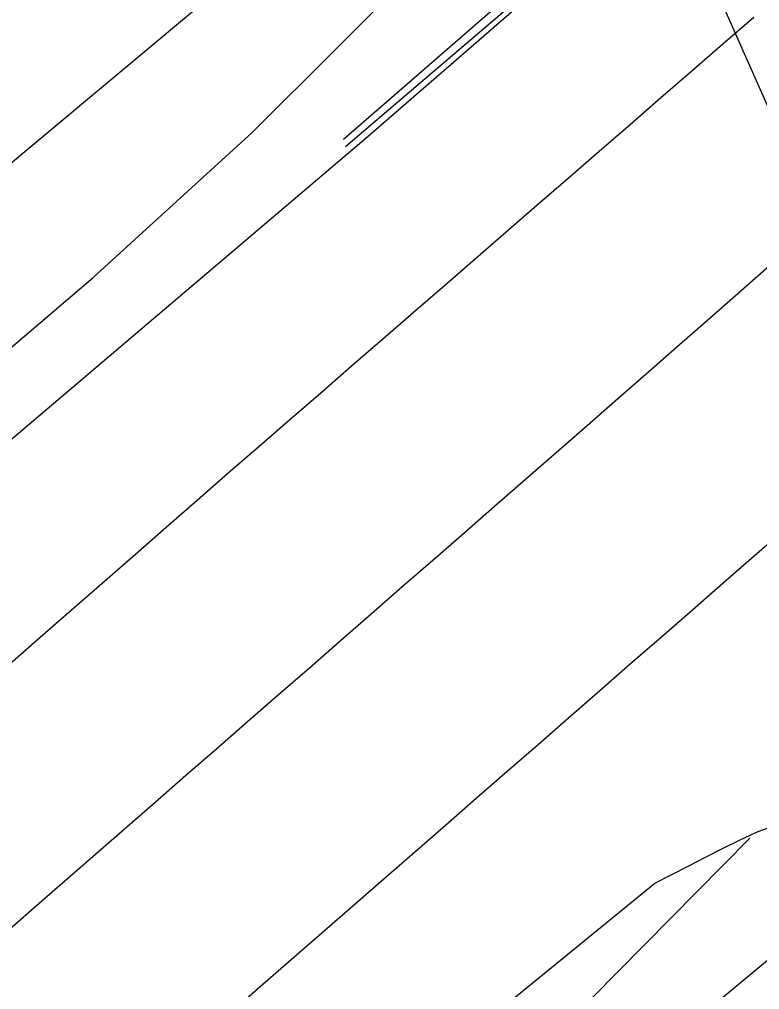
# Model space of a CAD drawing. Extents: x 1548934 to 1561348, y 809680 to 824075.
# Drawn here: x 1551738.1 to 1551783.3, y 810705.8 to 810765.1 of the extents above; entities that cross this region are included whole.
import ezdxf

# ---------------------------------------------------------------- set-up
doc = ezdxf.new("R2010")
doc.units = 0
for name, color, linetype in [('E_NCDOT_Vertical_Profile_Ground_Line', 7, 'Continuous'), ('Exist DTM Scan Elevation Point', 7, 'Continuous'), ('Exist Guardrail', 7, 'Continuous'), ('P_RDY_Terminator_Cell', 7, 'Continuous'), ('Pattern_8', 7, 'Continuous'), ('PH Exist DTM Breakline', 7, 'Continuous')]:
    doc.layers.add(name, color=color, linetype=linetype)

msp = doc.modelspace()

# ---------------------------------------------------------------- linework, layer by layer
at = {"layer": 'E_NCDOT_Vertical_Profile_Ground_Line'}
for points in [[(1551623.114, 810640.529), (1551645.931, 810660.005), (1551668.609, 810679.564), (1551691.2, 810699.178), (1551713.871, 810718.824), (1551736.487, 810738.534), (1551759.39, 810757.969), (1551782.045, 810777.634), (1551804.648, 810797.259), (1551827.112, 810817.056), (1551849.55, 810836.968), (1551871.85, 810857.001), (1551894.133, 810877.042), (1551916.371, 810897.058), (1551938.535, 810917.275)], [(1551730.822, 810673.853), (1551753.618, 810693.379), (1551776.873, 810712.355), (1551777.906, 810712.877), (1551778.938, 810713.401), (1551779.968, 810713.927), (1551780.996, 810714.457), (1551782.03, 810714.977), (1551783.082, 810715.455), (1551784.165, 810715.86), (1551785.276, 810716.172), (1551786.405, 810716.412), (1551787.541, 810716.606), (1551788.679, 810716.776), (1551789.821, 810716.924), (1551790.968, 810717.039), (1551792.121, 810717.111), (1551793.277, 810717.148), (1551803.243, 810725.955), (1551814.903, 810735.412), (1551826.218, 810745.259), (1551837.521, 810755.119), (1551848.5, 810765.046)]]:
    msp.add_lwpolyline(points, dxfattribs=at)
at = {"layer": 'Exist DTM Scan Elevation Point'}
for p, q in [((1551775.841, 810764.837), (1551775.841, 810764.837)), ((1551779.366, 810764.569), (1551779.366, 810764.569)), ((1551782.89, 810764.301), (1551782.89, 810764.301)), ((1551770.419, 810763.476), (1551770.419, 810763.476)), ((1551773.944, 810763.208), (1551773.944, 810763.208)), ((1551777.469, 810762.94), (1551777.469, 810762.94)), ((1551780.994, 810762.672), (1551780.994, 810762.672)), ((1551768.523, 810761.847), (1551768.523, 810761.847)), ((1551772.048, 810761.579), (1551772.048, 810761.579)), ((1551775.573, 810761.311), (1551775.573, 810761.311)), ((1551779.098, 810761.043), (1551779.098, 810761.043)), ((1551782.623, 810760.775), (1551782.623, 810760.775)), ((1551766.627, 810760.218), (1551766.627, 810760.218)), ((1551770.151, 810759.95), (1551770.151, 810759.95)), ((1551773.676, 810759.682), (1551773.676, 810759.682)), ((1551777.201, 810759.414), (1551777.201, 810759.414)), ((1551780.727, 810759.146), (1551780.727, 810759.146)), ((1551764.73, 810758.589), (1551764.73, 810758.589)), ((1551768.255, 810758.321), (1551768.255, 810758.321)), ((1551771.78, 810758.053), (1551771.78, 810758.053)), ((1551775.305, 810757.785), (1551775.305, 810757.785)), ((1551778.83, 810757.517), (1551778.83, 810757.517)), ((1551782.355, 810757.25), (1551782.355, 810757.25)), ((1551762.834, 810756.96), (1551762.834, 810756.96)), ((1551766.359, 810756.692), (1551766.359, 810756.692)), ((1551769.884, 810756.424), (1551769.884, 810756.424)), ((1551773.409, 810756.156), (1551773.409, 810756.156)), ((1551776.934, 810755.889), (1551776.934, 810755.889)), ((1551780.459, 810755.621), (1551780.459, 810755.621)), ((1551760.937, 810755.331), (1551760.937, 810755.331)), ((1551764.462, 810755.063), (1551764.462, 810755.063)), ((1551767.987, 810754.795), (1551767.987, 810754.795)), ((1551771.512, 810754.527), (1551771.512, 810754.527)), ((1551775.037, 810754.26), (1551775.037, 810754.26)), ((1551759.041, 810753.702), (1551759.041, 810753.702)), ((1551778.563, 810753.992), (1551778.563, 810753.992)), ((1551782.088, 810753.724), (1551782.088, 810753.724)), ((1551762.566, 810753.434), (1551762.566, 810753.434)), ((1551766.091, 810753.166), (1551766.091, 810753.166)), ((1551769.616, 810752.898), (1551769.616, 810752.898)), ((1551773.141, 810752.631), (1551773.141, 810752.631)), ((1551757.145, 810752.073), (1551757.145, 810752.073)), ((1551760.67, 810751.805), (1551760.67, 810751.805)), ((1551776.666, 810752.363), (1551776.666, 810752.363)), ((1551780.191, 810752.095), (1551780.191, 810752.095)), ((1551764.195, 810751.537), (1551764.195, 810751.537)), ((1551767.72, 810751.269), (1551767.72, 810751.269)), ((1551751.723, 810750.712), (1551751.723, 810750.712)), ((1551771.245, 810751.002), (1551771.245, 810751.002)), ((1551774.77, 810750.734), (1551774.77, 810750.734)), ((1551755.248, 810750.444), (1551755.248, 810750.444)), ((1551758.773, 810750.176), (1551758.773, 810750.176)), ((1551778.295, 810750.466), (1551778.295, 810750.466)), ((1551781.82, 810750.199), (1551781.82, 810750.199)), ((1551762.298, 810749.908), (1551762.298, 810749.908)), ((1551765.823, 810749.64), (1551765.823, 810749.64)), ((1551749.828, 810749.084), (1551749.828, 810749.084)), ((1551769.348, 810749.373), (1551769.348, 810749.373)), ((1551772.873, 810749.105), (1551772.873, 810749.105)), ((1551776.399, 810748.838), (1551776.399, 810748.838)), ((1551753.352, 810748.815), (1551753.352, 810748.815)), ((1551756.877, 810748.547), (1551756.877, 810748.547)), ((1551760.402, 810748.279), (1551760.402, 810748.279)), ((1551779.924, 810748.57), (1551779.924, 810748.57)), ((1551763.927, 810748.012), (1551763.927, 810748.012)), ((1551767.452, 810747.744), (1551767.452, 810747.744)), ((1551747.931, 810747.454), (1551747.931, 810747.454)), ((1551751.456, 810747.187), (1551751.456, 810747.187)), ((1551770.977, 810747.476), (1551770.977, 810747.476)), ((1551774.502, 810747.209), (1551774.502, 810747.209)), ((1551754.98, 810746.918), (1551754.98, 810746.918)), ((1551758.505, 810746.651), (1551758.505, 810746.651)), ((1551778.027, 810746.941), (1551778.027, 810746.941)), ((1551781.553, 810746.673), (1551781.553, 810746.673)), ((1551762.03, 810746.383), (1551762.03, 810746.383)), ((1551765.556, 810746.115), (1551765.556, 810746.115)), ((1551746.034, 810745.825), (1551746.034, 810745.825)), ((1551749.559, 810745.557), (1551749.559, 810745.557)), ((1551753.084, 810745.29), (1551753.084, 810745.29)), ((1551769.081, 810745.847), (1551769.081, 810745.847)), ((1551772.606, 810745.58), (1551772.606, 810745.58)), ((1551776.131, 810745.312), (1551776.131, 810745.312)), ((1551756.609, 810745.022), (1551756.609, 810745.022)), ((1551760.134, 810744.754), (1551760.134, 810744.754)), ((1551779.656, 810745.044), (1551779.656, 810745.044)), ((1551783.181, 810744.777), (1551783.181, 810744.777)), ((1551744.138, 810744.196), (1551744.138, 810744.196)), ((1551763.659, 810744.486), (1551763.659, 810744.486)), ((1551767.184, 810744.218), (1551767.184, 810744.218)), ((1551747.663, 810743.928), (1551747.663, 810743.928)), ((1551751.188, 810743.661), (1551751.188, 810743.661)), ((1551770.71, 810743.951), (1551770.71, 810743.951)), ((1551774.235, 810743.683), (1551774.235, 810743.683)), ((1551754.713, 810743.393), (1551754.713, 810743.393)), ((1551758.238, 810743.125), (1551758.238, 810743.125)), ((1551777.76, 810743.415), (1551777.76, 810743.415)), ((1551781.285, 810743.148), (1551781.285, 810743.148)), ((1551742.242, 810742.568), (1551742.242, 810742.568)), ((1551761.763, 810742.857), (1551761.763, 810742.857)), ((1551765.288, 810742.589), (1551765.288, 810742.589)), ((1551768.813, 810742.322), (1551768.813, 810742.322)), ((1551745.767, 810742.3), (1551745.767, 810742.3)), ((1551749.291, 810742.032), (1551749.291, 810742.032)), ((1551752.816, 810741.764), (1551752.816, 810741.764)), ((1551772.338, 810742.054), (1551772.338, 810742.054)), ((1551775.863, 810741.786), (1551775.863, 810741.786)), ((1551756.341, 810741.496), (1551756.341, 810741.496)), ((1551759.866, 810741.228), (1551759.866, 810741.228)), ((1551779.389, 810741.519), (1551779.389, 810741.519)), ((1551782.914, 810741.251), (1551782.914, 810741.251)), ((1551740.345, 810740.939), (1551740.345, 810740.939)), ((1551743.87, 810740.671), (1551743.87, 810740.671)), ((1551763.392, 810740.961), (1551763.392, 810740.961)), ((1551766.917, 810740.693), (1551766.917, 810740.693)), ((1551747.395, 810740.403), (1551747.395, 810740.403)), ((1551750.92, 810740.135), (1551750.92, 810740.135)), ((1551770.442, 810740.425), (1551770.442, 810740.425)), ((1551773.967, 810740.158), (1551773.967, 810740.158)), ((1551754.445, 810739.867), (1551754.445, 810739.867)), ((1551757.97, 810739.599), (1551757.97, 810739.599)), ((1551777.492, 810739.89), (1551777.492, 810739.89)), ((1551781.017, 810739.622), (1551781.017, 810739.622)), ((1551738.449, 810739.31), (1551738.449, 810739.31)), ((1551741.974, 810739.042), (1551741.974, 810739.042)), ((1551745.499, 810738.774), (1551745.499, 810738.774)), ((1551761.495, 810739.332), (1551761.495, 810739.332)), ((1551765.02, 810739.064), (1551765.02, 810739.064)), ((1551768.546, 810738.796), (1551768.546, 810738.796)), ((1551749.024, 810738.506), (1551749.024, 810738.506)), ((1551752.548, 810738.238), (1551752.548, 810738.238)), ((1551772.071, 810738.529), (1551772.071, 810738.529)), ((1551775.596, 810738.261), (1551775.596, 810738.261)), ((1551756.074, 810737.97), (1551756.074, 810737.97)), ((1551759.599, 810737.703), (1551759.599, 810737.703)), ((1551779.121, 810737.993), (1551779.121, 810737.993)), ((1551782.646, 810737.725), (1551782.646, 810737.725)), ((1551740.077, 810737.413), (1551740.077, 810737.413)), ((1551743.602, 810737.145), (1551743.602, 810737.145)), ((1551763.124, 810737.435), (1551763.124, 810737.435)), ((1551766.649, 810737.167), (1551766.649, 810737.167)), ((1551747.127, 810736.877), (1551747.127, 810736.877)), ((1551750.652, 810736.609), (1551750.652, 810736.609)), ((1551770.174, 810736.9), (1551770.174, 810736.9)), ((1551773.699, 810736.632), (1551773.699, 810736.632)), ((1551754.177, 810736.341), (1551754.177, 810736.341)), ((1551757.702, 810736.074), (1551757.702, 810736.074)), ((1551777.225, 810736.364), (1551777.225, 810736.364)), ((1551780.75, 810736.097), (1551780.75, 810736.097)), ((1551738.181, 810735.784), (1551738.181, 810735.784)), ((1551741.706, 810735.516), (1551741.706, 810735.516)), ((1551745.231, 810735.248), (1551745.231, 810735.248)), ((1551761.228, 810735.806), (1551761.228, 810735.806)), ((1551764.753, 810735.539), (1551764.753, 810735.539)), ((1551768.278, 810735.271), (1551768.278, 810735.271)), ((1551748.756, 810734.98), (1551748.756, 810734.98)), ((1551752.281, 810734.713), (1551752.281, 810734.713)), ((1551771.803, 810735.003), (1551771.803, 810735.003)), ((1551775.328, 810734.735), (1551775.328, 810734.735)), ((1551755.806, 810734.445), (1551755.806, 810734.445)), ((1551759.331, 810734.177), (1551759.331, 810734.177)), ((1551778.853, 810734.468), (1551778.853, 810734.468)), ((1551782.379, 810734.2), (1551782.379, 810734.2)), ((1551739.809, 810733.887), (1551739.809, 810733.887)), ((1551743.334, 810733.619), (1551743.334, 810733.619)), ((1551762.856, 810733.91), (1551762.856, 810733.91)), ((1551766.382, 810733.642), (1551766.382, 810733.642)), ((1551746.859, 810733.351), (1551746.859, 810733.351)), ((1551750.385, 810733.084), (1551750.385, 810733.084)), ((1551769.907, 810733.374), (1551769.907, 810733.374)), ((1551773.432, 810733.106), (1551773.432, 810733.106)), ((1551753.91, 810732.816), (1551753.91, 810732.816)), ((1551757.435, 810732.548), (1551757.435, 810732.548)), ((1551760.96, 810732.281), (1551760.96, 810732.281)), ((1551776.957, 810732.839), (1551776.957, 810732.839)), ((1551780.482, 810732.571), (1551780.482, 810732.571)), ((1551741.438, 810731.99), (1551741.438, 810731.99)), ((1551744.963, 810731.722), (1551744.963, 810731.722)), ((1551764.485, 810732.013), (1551764.485, 810732.013)), ((1551768.01, 810731.745), (1551768.01, 810731.745)), ((1551748.488, 810731.455), (1551748.488, 810731.455)), ((1551752.013, 810731.187), (1551752.013, 810731.187)), ((1551771.535, 810731.477), (1551771.535, 810731.477)), ((1551775.06, 810731.21), (1551775.06, 810731.21)), ((1551755.538, 810730.919), (1551755.538, 810730.919)), ((1551759.064, 810730.652), (1551759.064, 810730.652)), ((1551778.586, 810730.942), (1551778.586, 810730.942)), ((1551782.111, 810730.675), (1551782.111, 810730.675)), ((1551739.542, 810730.361), (1551739.542, 810730.361)), ((1551743.067, 810730.093), (1551743.067, 810730.093)), ((1551762.589, 810730.384), (1551762.589, 810730.384)), ((1551766.114, 810730.116), (1551766.114, 810730.116)), ((1551746.592, 810729.826), (1551746.592, 810729.826)), ((1551750.117, 810729.558), (1551750.117, 810729.558)), ((1551769.639, 810729.849), (1551769.639, 810729.849)), ((1551773.164, 810729.581), (1551773.164, 810729.581)), ((1551776.689, 810729.313), (1551776.689, 810729.313)), ((1551753.642, 810729.29), (1551753.642, 810729.29)), ((1551757.167, 810729.023), (1551757.167, 810729.023)), ((1551760.692, 810728.755), (1551760.692, 810728.755)), ((1551780.215, 810729.046), (1551780.215, 810729.046)), ((1551741.17, 810728.464), (1551741.17, 810728.464)), ((1551744.695, 810728.197), (1551744.695, 810728.197)), ((1551764.217, 810728.487), (1551764.217, 810728.487)), ((1551767.742, 810728.22), (1551767.742, 810728.22)), ((1551748.221, 810727.929), (1551748.221, 810727.929)), ((1551751.746, 810727.661), (1551751.746, 810727.661)), ((1551771.268, 810727.952), (1551771.268, 810727.952)), ((1551774.793, 810727.684), (1551774.793, 810727.684)), ((1551755.271, 810727.394), (1551755.271, 810727.394)), ((1551758.796, 810727.126), (1551758.796, 810727.126)), ((1551778.319, 810727.417), (1551778.319, 810727.417)), ((1551781.845, 810727.15), (1551781.845, 810727.15)), ((1551739.274, 810726.836), (1551739.274, 810726.836)), ((1551742.799, 810726.568), (1551742.799, 810726.568)), ((1551762.321, 810726.858), (1551762.321, 810726.858)), ((1551765.846, 810726.591), (1551765.846, 810726.591)), ((1551746.324, 810726.3), (1551746.324, 810726.3)), ((1551749.849, 810726.033), (1551749.849, 810726.033)), ((1551753.375, 810725.765), (1551753.375, 810725.765)), ((1551769.371, 810726.323), (1551769.371, 810726.323)), ((1551772.897, 810726.056), (1551772.897, 810726.056)), ((1551776.422, 810725.788), (1551776.422, 810725.788)), ((1551756.9, 810725.497), (1551756.9, 810725.497)), ((1551760.425, 810725.229), (1551760.425, 810725.229)), ((1551779.948, 810725.521), (1551779.948, 810725.521)), ((1551740.903, 810724.939), (1551740.903, 810724.939)), ((1551744.428, 810724.671), (1551744.428, 810724.671)), ((1551763.95, 810724.962), (1551763.95, 810724.962)), ((1551767.475, 810724.694), (1551767.475, 810724.694)), ((1551747.953, 810724.404), (1551747.953, 810724.404)), ((1551751.478, 810724.136), (1551751.478, 810724.136)), ((1551771, 810724.426), (1551771, 810724.426)), ((1551774.526, 810724.159), (1551774.526, 810724.159)), ((1551755.003, 810723.868), (1551755.003, 810723.868)), ((1551758.528, 810723.601), (1551758.528, 810723.601)), ((1551778.052, 810723.892), (1551778.052, 810723.892)), ((1551781.578, 810723.625), (1551781.578, 810723.625)), ((1551739.006, 810723.31), (1551739.006, 810723.31)), ((1551742.531, 810723.042), (1551742.531, 810723.042)), ((1551762.053, 810723.333), (1551762.053, 810723.333)), ((1551765.579, 810723.065), (1551765.579, 810723.065)), ((1551769.104, 810722.798), (1551769.104, 810722.798)), ((1551746.057, 810722.775), (1551746.057, 810722.775)), ((1551749.582, 810722.507), (1551749.582, 810722.507)), ((1551753.107, 810722.239), (1551753.107, 810722.239)), ((1551772.629, 810722.53), (1551772.629, 810722.53)), ((1551776.155, 810722.263), (1551776.155, 810722.263)), ((1551756.632, 810721.972), (1551756.632, 810721.972)), ((1551760.157, 810721.704), (1551760.157, 810721.704)), ((1551779.681, 810721.996), (1551779.681, 810721.996)), ((1551783.207, 810721.729), (1551783.207, 810721.729)), ((1551740.635, 810721.413), (1551740.635, 810721.413)), ((1551744.16, 810721.146), (1551744.16, 810721.146)), ((1551763.682, 810721.436), (1551763.682, 810721.436)), ((1551767.208, 810721.169), (1551767.208, 810721.169)), ((1551747.685, 810720.878), (1551747.685, 810720.878)), ((1551751.211, 810720.61), (1551751.211, 810720.61)), ((1551770.733, 810720.901), (1551770.733, 810720.901)), ((1551774.259, 810720.634), (1551774.259, 810720.634)), ((1551754.736, 810720.343), (1551754.736, 810720.343)), ((1551758.261, 810720.075), (1551758.261, 810720.075)), ((1551777.785, 810720.367), (1551777.785, 810720.367)), ((1551781.311, 810720.1), (1551781.311, 810720.1)), ((1551738.739, 810719.784), (1551738.739, 810719.784)), ((1551742.264, 810719.517), (1551742.264, 810719.517)), ((1551745.789, 810719.249), (1551745.789, 810719.249)), ((1551761.786, 810719.807), (1551761.786, 810719.807)), ((1551765.311, 810719.54), (1551765.311, 810719.54)), ((1551768.837, 810719.272), (1551768.837, 810719.272)), ((1551749.314, 810718.982), (1551749.314, 810718.982)), ((1551752.839, 810718.714), (1551752.839, 810718.714)), ((1551772.362, 810719.005), (1551772.362, 810719.005)), ((1551775.888, 810718.738), (1551775.888, 810718.738)), ((1551756.364, 810718.446), (1551756.364, 810718.446)), ((1551759.889, 810718.178), (1551759.889, 810718.178)), ((1551779.414, 810718.471), (1551779.414, 810718.471)), ((1551782.941, 810718.205), (1551782.941, 810718.205)), ((1551740.367, 810717.888), (1551740.367, 810717.888)), ((1551743.893, 810717.62), (1551743.893, 810717.62)), ((1551763.415, 810717.911), (1551763.415, 810717.911)), ((1551766.94, 810717.643), (1551766.94, 810717.643)), ((1551747.418, 810717.353), (1551747.418, 810717.353)), ((1551750.943, 810717.085), (1551750.943, 810717.085)), ((1551770.466, 810717.376), (1551770.466, 810717.376)), ((1551773.992, 810717.109), (1551773.992, 810717.109)), ((1551754.468, 810716.817), (1551754.468, 810716.817)), ((1551757.993, 810716.549), (1551757.993, 810716.549)), ((1551761.518, 810716.282), (1551761.518, 810716.282)), ((1551777.518, 810716.842), (1551777.518, 810716.842)), ((1551781.044, 810716.576), (1551781.044, 810716.576)), ((1551738.471, 810716.259), (1551738.471, 810716.259)), ((1551741.996, 810715.991), (1551741.996, 810715.991)), ((1551745.521, 810715.724), (1551745.521, 810715.724)), ((1551765.044, 810716.014), (1551765.044, 810716.014)), ((1551768.57, 810715.747), (1551768.57, 810715.747)), ((1551749.046, 810715.456), (1551749.046, 810715.456)), ((1551752.572, 810715.188), (1551752.572, 810715.188)), ((1551772.095, 810715.48), (1551772.095, 810715.48)), ((1551775.622, 810715.213), (1551775.622, 810715.213)), ((1551756.097, 810714.921), (1551756.097, 810714.921)), ((1551759.622, 810714.653), (1551759.622, 810714.653)), ((1551779.148, 810714.947), (1551779.148, 810714.947)), ((1551740.1, 810714.362), (1551740.1, 810714.362)), ((1551743.625, 810714.095), (1551743.625, 810714.095)), ((1551763.147, 810714.386), (1551763.147, 810714.386)), ((1551766.673, 810714.118), (1551766.673, 810714.118)), ((1551747.15, 810713.827), (1551747.15, 810713.827)), ((1551750.675, 810713.559), (1551750.675, 810713.559)), ((1551770.199, 810713.851), (1551770.199, 810713.851)), ((1551773.725, 810713.584), (1551773.725, 810713.584)), ((1551738.204, 810712.734), (1551738.204, 810712.734)), ((1551754.2, 810713.292), (1551754.2, 810713.292)), ((1551757.726, 810713.024), (1551757.726, 810713.024)), ((1551761.251, 810712.757), (1551761.251, 810712.757)), ((1551741.729, 810712.466), (1551741.729, 810712.466)), ((1551745.254, 810712.198), (1551745.254, 810712.198)), ((1551764.777, 810712.489), (1551764.777, 810712.489)), ((1551768.303, 810712.222), (1551768.303, 810712.222)), ((1551748.779, 810711.93), (1551748.779, 810711.93)), ((1551752.304, 810711.663), (1551752.304, 810711.663)), ((1551771.829, 810711.955), (1551771.829, 810711.955)), ((1551755.829, 810711.395), (1551755.829, 810711.395)), ((1551759.355, 810711.128), (1551759.355, 810711.128)), ((1551739.832, 810710.837), (1551739.832, 810710.837)), ((1551743.357, 810710.569), (1551743.357, 810710.569)), ((1551762.881, 810710.861), (1551762.881, 810710.861)), ((1551766.406, 810710.593), (1551766.406, 810710.593)), ((1551746.882, 810710.301), (1551746.882, 810710.301)), ((1551750.407, 810710.034), (1551750.407, 810710.034)), ((1551753.933, 810709.766), (1551753.933, 810709.766)), ((1551769.932, 810710.327), (1551769.932, 810710.327)), ((1551757.458, 810709.499), (1551757.458, 810709.499)), ((1551760.984, 810709.232), (1551760.984, 810709.232)), ((1551741.461, 810708.94), (1551741.461, 810708.94)), ((1551744.986, 810708.673), (1551744.986, 810708.673)), ((1551764.51, 810708.965), (1551764.51, 810708.965)), ((1551768.036, 810708.698), (1551768.036, 810708.698)), ((1551748.511, 810708.405), (1551748.511, 810708.405)), ((1551752.036, 810708.137), (1551752.036, 810708.137)), ((1551755.562, 810707.87), (1551755.562, 810707.87)), ((1551759.088, 810707.603), (1551759.088, 810707.603)), ((1551739.565, 810707.311), (1551739.565, 810707.311)), ((1551743.09, 810707.044), (1551743.09, 810707.044)), ((1551762.614, 810707.336), (1551762.614, 810707.336)), ((1551766.139, 810707.069), (1551766.139, 810707.069)), ((1551746.615, 810706.776), (1551746.615, 810706.776)), ((1551750.14, 810706.508), (1551750.14, 810706.508)), ((1551753.666, 810706.241), (1551753.666, 810706.241)), ((1551757.191, 810705.974), (1551757.191, 810705.974))]:
    msp.add_line(p, q, dxfattribs=at)
at = {"layer": 'Exist Guardrail'}
for points in [[(1551757.983, 810757.324), (1551769.38, 810767.068), (1551780.686, 810776.926), (1551791.953, 810786.827), (1551803.251, 810796.694), (1551814.514, 810806.594), (1551825.811, 810816.461), (1551837.07, 810826.37), (1551848.296, 810836.318), (1551859.509, 810846.279), (1551870.676, 810856.292), (1551881.798, 810866.357), (1551892.982, 810876.353), (1551904.137, 810886.38), (1551915.273, 810896.429), (1551926.283, 810906.614), (1551937.333, 810916.757), (1551948.379, 810926.903), (1551959.351, 810937.132), (1551970.296, 810947.379), (1551981.198, 810957.682), (1551992.011, 810968.086), (1552001.046, 810976.727), (1552002.786, 810977.64)], [(1551757.86, 810757.773), (1551789.211, 810785.019)]]:
    msp.add_lwpolyline(points, dxfattribs=at)
at = {"layer": 'P_RDY_Terminator_Cell'}
for points in [[(1551737.619, 810725.855), (1551739.502, 810727.499), (1551741.385, 810729.144), (1551743.268, 810730.789), (1551745.15, 810732.433), (1551747.033, 810734.078), (1551748.916, 810735.723), (1551750.799, 810737.367), (1551752.687, 810739.007), (1551754.575, 810740.644), (1551756.464, 810742.282), (1551758.353, 810743.92), (1551760.242, 810745.558), (1551762.13, 810747.196), (1551764.019, 810748.834), (1551765.908, 810750.471), (1551767.797, 810752.109), (1551769.686, 810753.747), (1551771.574, 810755.385), (1551773.463, 810757.023), (1551775.352, 810758.661), (1551777.241, 810760.298), (1551779.13, 810761.936), (1551781.018, 810763.574), (1551782.907, 810765.212)], [(1551784.019, 810750.148), (1551782.137, 810748.501), (1551780.256, 810746.855), (1551778.375, 810745.208), (1551776.494, 810743.562), (1551774.612, 810741.916), (1551772.731, 810740.269), (1551770.85, 810738.623), (1551768.967, 810736.978), (1551767.083, 810735.335), (1551765.198, 810733.692), (1551763.313, 810732.05), (1551761.429, 810730.407), (1551759.544, 810728.764), (1551757.66, 810727.122), (1551755.775, 810725.479), (1551753.89, 810723.836), (1551752.006, 810722.194), (1551750.121, 810720.551), (1551748.237, 810718.908), (1551746.352, 810717.266), (1551744.467, 810715.623), (1551742.583, 810713.981), (1551740.698, 810712.338), (1551738.813, 810710.695), (1551736.927, 810709.055)], [(1551784.81, 810733.943), (1551782.925, 810732.3), (1551781.041, 810730.657), (1551779.157, 810729.014), (1551777.273, 810727.371), (1551775.388, 810725.728), (1551773.504, 810724.085), (1551771.62, 810722.442), (1551769.735, 810720.799), (1551767.851, 810719.156), (1551765.967, 810717.513), (1551764.083, 810715.87), (1551762.198, 810714.227), (1551760.314, 810712.584), (1551758.43, 810710.941), (1551756.545, 810709.298), (1551754.661, 810707.655), (1551752.777, 810706.012), (1551750.893, 810704.369)]]:
    msp.add_lwpolyline(points, dxfattribs=at)
at = {"layer": 'Pattern_8'}
msp.add_lwpolyline([(1551772.004, 810786.253), (1551837.927, 810637.788)], dxfattribs=at)
at = {"layer": 'PH Exist DTM Breakline'}
for points in [[(1551623.76, 810648.551), (1551656.195, 810677.073), (1551677.461, 810694.698), (1551698.697, 810712.408), (1551715.857, 810726.522), (1551742.572, 810749.311), (1551752.288, 810758.175), (1551762.621, 810768.49), (1551773.345, 810779.04), (1551777.174, 810783.436), (1551784.866, 810789.211), (1551813.809, 810816.109), (1551821.1, 810822.214), (1551833.215, 810830.987), (1551840.823, 810836.732)], [(1551769.851, 810786.113), (1551769.261, 810785.459), (1551767.654, 810783.553), (1551764.303, 810780.146), (1551753.463, 810769.581), (1551733.436, 810752.858), (1551714.648, 810736.258), (1551695.607, 810720.174), (1551671.305, 810700.104), (1551647.216, 810678.752), (1551618.397, 810654.5)], [(1551782.675, 810715.1), (1551773.007, 810705.306), (1551748.224, 810683.207), (1551726.249, 810664.382), (1551697.139, 810637.424), (1551676.304, 810619.385), (1551647.753, 810594.047)], [(1551793.783, 810714.49), (1551790.093, 810712.889), (1551775.841, 810701.081), (1551762.352, 810689.261), (1551753.824, 810678.927), (1551743.814, 810667.969), (1551739.115, 810653.932)]]:
    msp.add_lwpolyline(points, dxfattribs=at)

doc.saveas('drawing.dxf')
